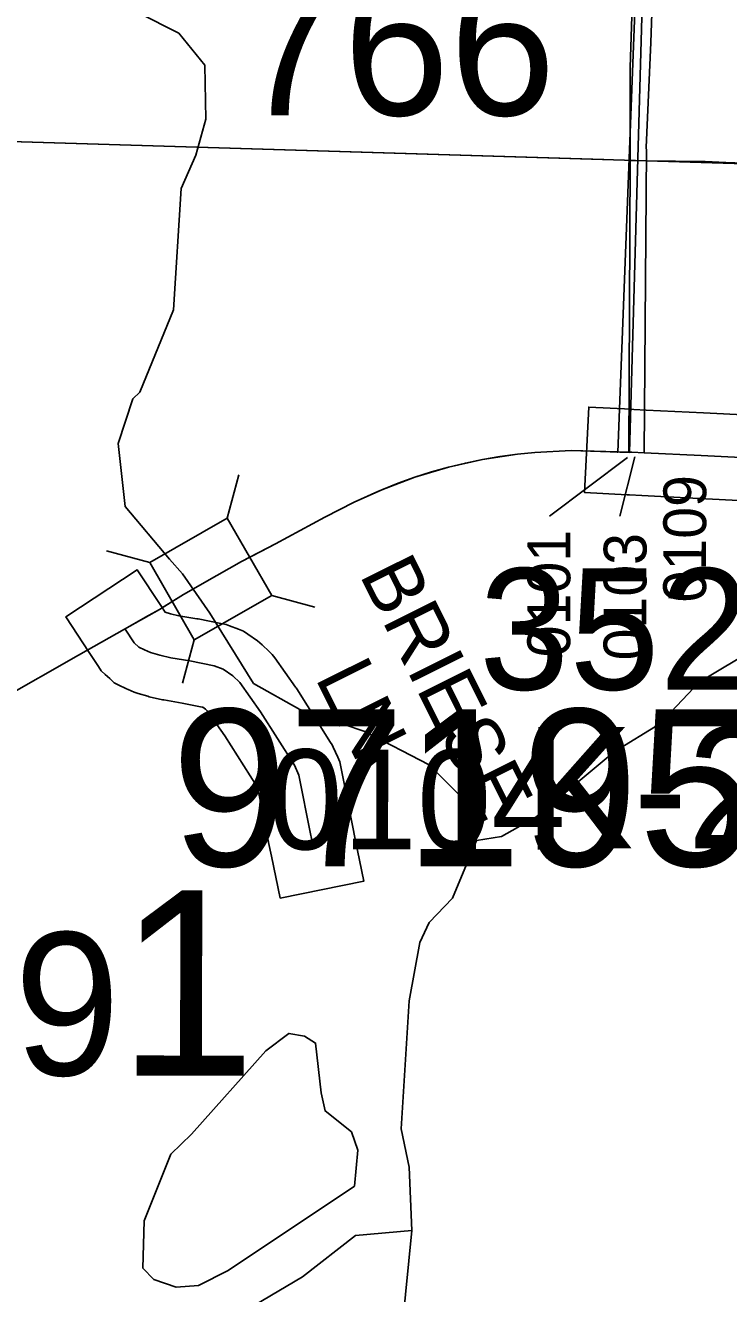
# Model space of a CAD drawing. Extents: x -157.2 to -99.3, y 12.2 to 46.2.
# Drawn here: x -117.423 to -116.931, y 33.541 to 34.429 of the extents above; entities that cross this region are included whole.
import ezdxf

# ---------------------------------------------------------------- set-up
doc = ezdxf.new("R2010")
doc.units = 0
for name, color, linetype in [('tdCoCityStreetMajor', 7, 'Continuous'), ('tdCoCorpBndry', 7, 'Continuous'), ('tdCoCorpPopTxt', 7, 'Continuous'), ('tdCoHydroRiver', 7, 'Continuous'), ('tdCoPriCL', 7, 'Continuous'), ('tdCoPriNonDiv', 7, 'Continuous'), ('tdCoPriNonDivCL', 7, 'Continuous'), ('tdCoSecRdNmbr', 7, 'Continuous'), ('tdCoSecRdTxt', 7, 'Continuous'), ('tdCoSecRteBand', 7, 'Continuous'), ('tdCoSecRteCL', 7, 'Continuous'), ('tdCoSectLine', 7, 'Continuous'), ('tdCoSectLinePart', 7, 'Continuous'), ('tdCoSectNmbr', 7, 'Continuous'), ('tdCoStrucNonDivPri', 7, 'Continuous'), ('tdCoStrucPriMaintName', 7, 'Continuous'), ('tdCoStrucSec', 7, 'Continuous'), ('tdCoStrucSecCoName', 7, 'Continuous'), ('tdCoStrucSecFHWANum', 7, 'Continuous'), ('tdCoSurfAsphalt', 7, 'Continuous'), ('tdCoSurfConc', 7, 'Continuous'), ('tdCoSurfGravel', 7, 'Continuous'), ('tdCoSurfGravelUnbanded', 7, 'Continuous'), ('tdCoTwpBndry', 7, 'Continuous'), ('tdCoTwpBndryShd', 7, 'Continuous'), ('tdStHwyPriRefPost1', 7, 'Continuous')]:
    doc.layers.add(name, color=color, linetype=linetype)

msp = doc.modelspace()

# ---------------------------------------------------------------- linework, layer by layer
at = {"layer": 'tdCoCityStreetMajor'}
for p, q in [((-116.93263, 34.33323), (-116.93259, 34.33323)), ((-116.93259, 34.33323), (-116.91381, 34.33245))]:
    msp.add_line(p, q, dxfattribs=at)
msp.add_lwpolyline([(-116.98836, 34.3344), (-116.94709, 34.33383), (-116.93263, 34.33323)], dxfattribs=at)
at = {"layer": 'tdCoCorpBndry'}
msp.add_lwpolyline([(-116.88948, 34.12472), (-116.94984, 34.12775), (-116.98993, 34.12977), (-116.98834, 34.34151), (-116.98849, 34.34363), (-116.98528, 34.41736), (-116.98264, 34.49262)], dxfattribs=at)
at = {"layer": 'tdCoHydroRiver'}
for points in [[(-117.31327, 34.04502), (-117.32228, 34.05524), (-117.35335, 34.09205), (-117.35845, 34.13637), (-117.34813, 34.16765), (-117.34327, 34.17224), (-117.3196, 34.22997), (-117.31413, 34.31503), (-117.30402, 34.33842), (-117.29702, 34.36348), (-117.29757, 34.40136), (-117.31588, 34.42395), (-117.37191, 34.4523)], [(-117.31327, 34.04502), (-117.29403, 34.01736), (-117.26365, 33.96811), (-117.23101, 33.94986), (-117.18567, 33.93442), (-117.14055, 33.9111), (-117.11137, 33.8819), (-117.10729, 33.85812)], [(-117.10729, 33.85812), (-117.08986, 33.8608), (-117.06582, 33.87434), (-117.01093, 33.92017), (-116.97883, 33.93981), (-116.95122, 33.96903), (-116.91111, 33.99318), (-116.8494, 33.99938), (-116.80701, 33.99192), (-116.7506, 33.97775), (-116.71042, 33.94667), (-116.67288, 33.9346), (-116.57815, 33.93675), (-116.47406, 33.93548), (-116.36412, 33.9167), (-116.2403, 33.88649), (-116.15205, 33.8825)], [(-117.15262, 33.58482), (-117.15457, 33.62905), (-117.16014, 33.65602), (-117.15453, 33.74581), (-117.14711, 33.78663), (-117.14041, 33.80065), (-117.12418, 33.81756), (-117.10729, 33.85812)], [(-117.3178, 33.54515), (-117.33343, 33.55032), (-117.3411, 33.55841), (-117.3402, 33.59152), (-117.32157, 33.63835), (-117.30698, 33.65215), (-117.2549, 33.71069), (-117.23878, 33.72286), (-117.22779, 33.72099), (-117.22004, 33.71604), (-117.21626, 33.68123), (-117.21344, 33.66853), (-117.19492, 33.65382), (-117.19053, 33.64108), (-117.1928, 33.61589), (-117.28119, 33.55678), (-117.30199, 33.5463), (-117.3178, 33.54515)], [(-117.81748, 33.50517), (-117.38399, 33.49016), (-117.34444, 33.49381), (-117.28537, 33.51902), (-117.22925, 33.5522), (-117.19217, 33.58117), (-117.15262, 33.58482)], [(-117.15262, 33.58482), (-117.15916, 33.51873)]]:
    msp.add_lwpolyline(points, dxfattribs=at)
at = {"layer": 'tdCoPriCL'}
msp.add_lwpolyline([(-117.44125, 33.95667), (-117.38625, 33.98799), (-117.35391, 34.00619), (-117.33706, 34.01568), (-117.32929, 34.02005), (-117.3281, 34.02079), (-117.31252, 34.03041), (-117.28934, 34.04372), (-117.27207, 34.05359), (-117.25833, 34.06067), (-117.24815, 34.06592), (-117.21363, 34.08466), (-117.19291, 34.09527), (-117.17645, 34.10265), (-117.17368, 34.1039), (-117.15063, 34.1126), (-117.12704, 34.11967), (-117.10301, 34.12508), (-117.07866, 34.12881), (-117.0664, 34.13004), (-117.041, 34.13127), (-117.01094, 34.13038), (-117.00876, 34.13031), (-117.00821, 34.1303), (-116.99424, 34.4938)], dxfattribs=at)
at = {"layer": 'tdCoPriNonDiv'}
for points in [[(-117.0002, 34.13006), (-116.98996, 34.49305), (-116.97543, 34.79125), (-116.97378, 34.80016), (-116.96659, 34.83903)], [(-117.041, 34.13127), (-117.0664, 34.13004), (-117.07866, 34.12881), (-117.10301, 34.12508), (-117.12704, 34.11967), (-117.15063, 34.1126), (-117.17368, 34.1039), (-117.17645, 34.10265), (-117.19291, 34.09527), (-117.21363, 34.08466), (-117.24815, 34.06592), (-117.25833, 34.06067), (-117.27207, 34.05359), (-117.28934, 34.04372), (-117.31252, 34.03041), (-117.3281, 34.02079), (-117.32929, 34.02005), (-117.33706, 34.01568), (-117.35391, 34.00619), (-117.38625, 33.98799), (-117.44125, 33.95667)], [(-117.44125, 33.95667), (-117.38625, 33.98799), (-117.35391, 34.00619), (-117.33706, 34.01568), (-117.32929, 34.02005), (-117.31252, 34.03041), (-117.28934, 34.04372), (-117.27207, 34.05359), (-117.24815, 34.06592), (-117.21363, 34.08466), (-117.19291, 34.09527), (-117.17645, 34.10265), (-117.17368, 34.1039), (-117.15063, 34.1126), (-117.12704, 34.11967), (-117.10301, 34.12508), (-117.07866, 34.12881), (-117.0664, 34.13004), (-117.041, 34.13127), (-117.0002, 34.13006)]]:
    msp.add_lwpolyline(points, dxfattribs=at)
at = {"layer": 'tdCoPriNonDivCL'}
msp.add_lwpolyline([(-117.44125, 33.95667), (-117.38625, 33.98799), (-117.35391, 34.00619), (-117.32929, 34.02005), (-117.3281, 34.02079), (-117.31252, 34.03041), (-117.28934, 34.04372), (-117.27207, 34.05359), (-117.25833, 34.06067), (-117.24815, 34.06592), (-117.21363, 34.08466), (-117.19291, 34.09527), (-117.17368, 34.1039), (-117.16223, 34.10845), (-117.15063, 34.1126), (-117.1389, 34.11634), (-117.12704, 34.11967), (-117.11507, 34.12259), (-117.10301, 34.12508), (-117.09087, 34.12716), (-117.07866, 34.12881), (-117.0664, 34.13004), (-117.041, 34.13127), (-117.00065, 34.13029), (-117.00056, 34.13028), (-117.00056, 34.13028), (-116.99969, 34.33455), (-116.99969, 34.39967), (-116.99673, 34.49341)], dxfattribs=at)
msp.add_lwpolyline([(-117.44125, 33.95667), (-117.38625, 33.98799), (-117.35391, 34.00619), (-117.32929, 34.02005), (-117.3281, 34.02079), (-117.31252, 34.03041), (-117.28934, 34.04372), (-117.27207, 34.05359), (-117.25833, 34.06067), (-117.24815, 34.06592), (-117.21363, 34.08466), (-117.19291, 34.09527), (-117.17368, 34.1039), (-117.16223, 34.10845), (-117.15063, 34.1126), (-117.1389, 34.11634), (-117.12704, 34.11967), (-117.11507, 34.12259), (-117.10301, 34.12508), (-117.09087, 34.12716), (-117.07866, 34.12881), (-117.0664, 34.13004), (-117.041, 34.13127), (-117.00065, 34.13029), (-117.00056, 34.13028), (-117.00056, 34.13028), (-116.99969, 34.33455), (-116.99969, 34.39967), (-116.99673, 34.49341)], dxfattribs=at)
at = {"layer": 'tdCoSecRdNmbr'}
for p, q in [((-117.00148, 34.12647), (-117.05629, 34.08524)), ((-116.9965, 34.12692), (-117.00692, 34.08524))]:
    msp.add_line(p, q, dxfattribs=at)
at = {"layer": 'tdCoSecRteBand'}
for points in [[(-116.89099, 34.09476), (-116.95135, 34.09779), (-116.99143, 34.09981), (-117.00008, 34.10024), (-117.00169, 34.10032), (-117.03165, 34.10183), (-117.02864, 34.16175), (-116.99868, 34.16025), (-116.99707, 34.16017), (-116.98842, 34.15973), (-116.94834, 34.15772), (-116.88797, 34.15468)], [(-117.24498, 33.81762), (-117.25101, 33.847), (-117.25298, 33.85662), (-117.253, 33.85673), (-117.25303, 33.85683), (-117.26046, 33.89447), (-117.26134, 33.89635), (-117.28354, 33.93151), (-117.29593, 33.94894), (-117.29716, 33.95011), (-117.29898, 33.95139), (-117.29954, 33.95161), (-117.31359, 33.95441), (-117.32644, 33.95655), (-117.32728, 33.95669), (-117.32812, 33.95688), (-117.33576, 33.95861), (-117.33673, 33.95882), (-117.33768, 33.9591), (-117.34434, 33.96108), (-117.34581, 33.96151), (-117.34724, 33.9621), (-117.35143, 33.96383), (-117.35244, 33.96424), (-117.35342, 33.96473), (-117.35737, 33.96671), (-117.36117, 33.96861), (-117.3643, 33.9715), (-117.36751, 33.97446), (-117.3702, 33.97694), (-117.37222, 33.98001), (-117.3786, 33.9897), (-117.39508, 34.01476), (-117.34496, 34.04774), (-117.32847, 34.02268), (-117.32543, 34.01805), (-117.32158, 34.01691), (-117.31574, 34.01559), (-117.30326, 34.01351), (-117.30279, 34.01344), (-117.30233, 34.01334), (-117.2853, 34.00995), (-117.28279, 34.00945), (-117.2804, 34.00853), (-117.27398, 34.00606), (-117.27052, 34.00473), (-117.26749, 34.0026), (-117.26083, 33.99791), (-117.25903, 33.99664), (-117.25743, 33.99513), (-117.2525, 33.99044), (-117.25039, 33.98844), (-117.24871, 33.98607), (-117.23416, 33.9656), (-117.23369, 33.96493), (-117.23325, 33.96424), (-117.20957, 33.92676), (-117.20854, 33.92512), (-117.20773, 33.92337), (-117.20452, 33.91647), (-117.203, 33.91319), (-117.2023, 33.90965), (-117.19418, 33.86857), (-117.19223, 33.85906), (-117.18621, 33.82967), (-117.24498, 33.81762)]]:
    msp.add_lwpolyline(points, dxfattribs=at)
at = {"layer": 'tdCoSecRteCL'}
msp.add_line((-116.99931, 34.33455), (-116.98836, 34.3344), dxfattribs=at)
for points in [[(-117.00018, 34.13028), (-116.99857, 34.1302), (-116.98993, 34.12977), (-116.94984, 34.12775), (-116.88948, 34.12472), (-116.85296, 34.12289), (-116.84377, 34.12225), (-116.81246, 34.12008), (-116.76393, 34.11672)], [(-117.22162, 33.85303), (-117.22359, 33.86265), (-117.23173, 33.90383), (-117.23494, 33.91074), (-117.25861, 33.94822), (-117.27316, 33.96869), (-117.27809, 33.97338), (-117.28475, 33.97806), (-117.29117, 33.98053), (-117.30819, 33.98392), (-117.32151, 33.98614), (-117.32915, 33.98787), (-117.33581, 33.98984), (-117.34001, 33.99157), (-117.34395, 33.99354), (-117.34716, 33.9965), (-117.35353, 34.00619)]]:
    msp.add_lwpolyline(points, dxfattribs=at)
at = {"layer": 'tdCoSectLine'}
msp.add_lwpolyline([(-117.48014, 34.34935), (-116.75765, 34.32745)], dxfattribs=at)
at = {"layer": 'tdCoSectLinePart'}
msp.add_lwpolyline([(-117.48014, 34.34935), (-117.01832, 34.33535)], dxfattribs=at)
at = {"layer": 'tdCoStrucNonDivPri'}
for p, q in [((-117.28199, 34.08404), (-117.27382, 34.11426)), ((-117.33627, 34.05286), (-117.36649, 34.06103)), ((-117.25081, 34.02976), (-117.22059, 34.02159)), ((-117.30509, 33.99858), (-117.31326, 33.96836))]:
    msp.add_line(p, q, dxfattribs=at)
msp.add_lwpolyline([(-117.33627, 34.05286), (-117.28199, 34.08404), (-117.25081, 34.02976), (-117.30509, 33.99858)], close=True, dxfattribs=at)
at = {"layer": 'tdCoStrucSec'}
for p, q in [((-117.28199, 34.08404), (-117.27382, 34.11426)), ((-117.33627, 34.05286), (-117.36649, 34.06103)), ((-117.25081, 34.02976), (-117.22059, 34.02159)), ((-117.30509, 33.99858), (-117.31326, 33.96836))]:
    msp.add_line(p, q, dxfattribs=at)
msp.add_lwpolyline([(-117.33627, 34.05286), (-117.28199, 34.08404), (-117.25081, 34.02976), (-117.30509, 33.99858)], close=True, dxfattribs=at)
at = {"layer": 'tdCoSurfAsphalt'}
for p, q in [((-117.00018, 34.13028), (-116.99857, 34.1302)), ((-116.99857, 34.1302), (-116.98993, 34.12977)), ((-116.98993, 34.12977), (-116.94984, 34.12775))]:
    msp.add_line(p, q, dxfattribs=at)
at = {"layer": 'tdCoSurfConc'}
msp.add_lwpolyline([(-116.94984, 34.12775), (-116.88948, 34.12472), (-116.85296, 34.12289), (-116.84377, 34.12225)], dxfattribs=at)
at = {"layer": 'tdCoSurfGravel'}
msp.add_lwpolyline([(-117.22162, 33.85303), (-117.22359, 33.86265), (-117.23173, 33.90383), (-117.23494, 33.91074), (-117.25861, 33.94822), (-117.27316, 33.96869), (-117.27809, 33.97338), (-117.28475, 33.97806), (-117.29117, 33.98053), (-117.30819, 33.98392), (-117.32151, 33.98614), (-117.32915, 33.98787), (-117.33581, 33.98984), (-117.34001, 33.99157), (-117.34395, 33.99354), (-117.34716, 33.9965), (-117.35353, 34.00619)], dxfattribs=at)
at = {"layer": 'tdCoSurfGravelUnbanded'}
msp.add_line((-116.99931, 34.33455), (-116.98836, 34.3344), dxfattribs=at)
at = {"layer": 'tdCoTwpBndry'}
msp.add_lwpolyline([(-118.21041, 34.36699), (-117.74394, 34.35672), (-117.48014, 34.34935), (-117.01806, 34.33534)], dxfattribs=at)
at = {"layer": 'tdCoTwpBndryShd'}
msp.add_lwpolyline([(-120.50122, 34.43134), (-119.74894, 34.40237), (-119.46467, 34.39171), (-118.74278, 34.37833), (-118.47531, 34.37282), (-117.74394, 34.35672), (-117.48014, 34.34935), (-116.75765, 34.32745), (-116.49018, 34.32161), (-115.79382, 34.30315), (-115.48819, 34.29576), (-114.79546, 34.26976), (-114.4939, 34.2619)], dxfattribs=at)

# ---------------------------------------------------------------- texts
at = {"layer": 'tdCoCorpPopTxt'}
msp.add_text('766', height=0.1, dxfattribs=at).set_placement((-117.27497, 34.3663))
at = {"layer": 'tdCoSecRdNmbr'}
for s, height, rotation, p in [('0109', 0.03, 89.91196, (-116.9465, 34.02487)), ('0101', 0.03, 89.91196, (-117.04172, 33.98644)), ('0103', 0.03, 89.91196, (-116.98833, 33.98426)), ('0104', 0.07, 359.90998, (-117.25313, 33.85191))]:
    msp.add_text(s, height=height, rotation=rotation, dxfattribs=at).set_placement(p)
at = {"layer": 'tdCoSecRdTxt'}
for s, p in [('BRIESE', (-117.18974, 34.04452)), ('LN', (-117.22075, 33.97224))]:
    msp.add_text(s, height=0.04, rotation=296.49958, dxfattribs=at).set_placement(p)
at = {"layer": 'tdCoSectNmbr'}
msp.add_text('1', height=0.13, rotation=359.90986, dxfattribs=at).set_placement((-117.35872, 33.69332))
at = {"layer": 'tdCoStrucPriMaintName'}
msp.add_text('97195S031', height=0.11, dxfattribs=at).set_placement((-117.32119, 33.84005))
at = {"layer": 'tdCoStrucSecCoName'}
msp.add_text('K-214', height=0.085, dxfattribs=at).set_placement((-117.07329, 33.85263))
at = {"layer": 'tdCoStrucSecFHWANum'}
msp.add_text('352830', height=0.085, dxfattribs=at).set_placement((-117.1055, 33.9638))
at = {"layer": 'tdStHwyPriRefPost1'}
msp.add_text('‒‒19', height=0.1, dxfattribs=at).set_placement((-117.65439, 33.69358))

doc.saveas('drawing.dxf')
